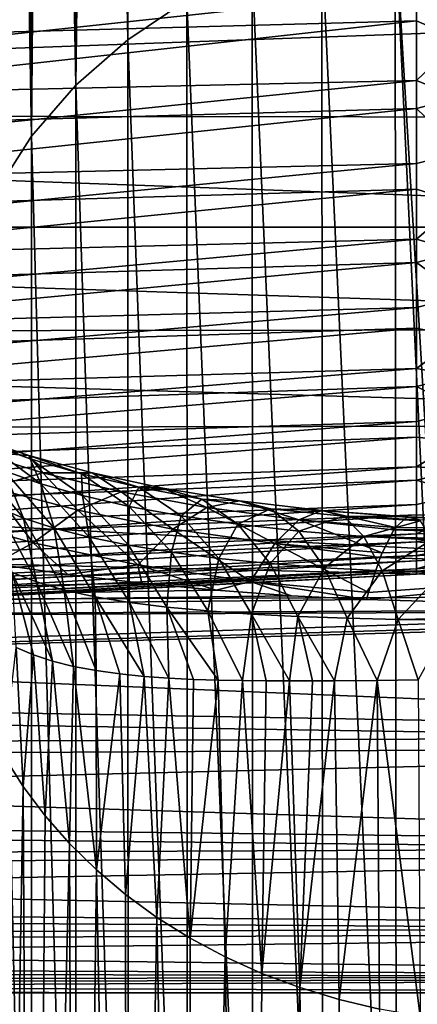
# Model space of a CAD drawing. Header units: metres. Extents: x -22 to 73, y -229 to 22.
# Tile 269 of 447: x 62.89 to 64.87, y -21.06 to -16.17. Entities that reach past the tile are written whole.
import ezdxf

# ---------------------------------------------------------------- set-up
doc = ezdxf.new("R2010")
doc.units = ezdxf.units.M
doc.layers.add('solid_509500_SW0001', color=7, linetype='CONTINUOUS')

msp = doc.modelspace()

# ---------------------------------------------------------------- linework, layer by layer
at = {"layer": 'solid_509500_SW0001'}
for points in [[(63.430195, -16.27364, 104.320656), (63.419365, -8.160316, 92.797646), (63.27457, -8.28108, 92.711761)], [(63.430195, -16.27364, 104.320656), (63.723488, -16.078354, 104.457993), (63.419365, -8.160316, 92.797646)], [(63.171749, -16.499483, 104.161858), (63.27457, -8.28108, 92.711761), (63.141132, -8.410251, 92.619926)], [(63.171749, -16.499483, 104.161858), (63.430195, -16.27364, 104.320656), (63.27457, -8.28108, 92.711761)], [(63.171749, -16.499483, 104.161858), (63.141132, -8.410251, 92.619926), (63.019779, -8.54712, 92.522644)], [(62.952862, -16.751766, 103.984497), (63.019779, -8.54712, 92.522644), (62.911175, -8.690939, 92.420441)], [(62.952862, -16.751766, 103.984497), (63.171749, -16.499483, 104.161858), (63.019779, -8.54712, 92.522644)], [(62.952862, -16.751766, 103.984497), (62.911175, -8.690939, 92.420441), (62.81591, -8.840919, 92.313881)], [(62.777531, -17.025888, 103.791794), (62.952862, -16.751766, 103.984497), (62.81591, -8.840919, 92.313881)], [(65.48349, -15.55798, 78.647217), (65.48349, -16.451466, 77.206696), (64.861679, -15.710436, 78.550323)], [(64.756363, -15.708315, 104.718361), (65.137794, -22.062777, 113.876381), (65.130638, -15.602813, 104.661674)], [(64.861679, -15.710436, 78.550323), (59.599998, -16.324183, 78.107475), (59.599998, -15.852131, 78.832817)], [(64.861679, -15.710436, 78.550323), (64.861679, -16.179644, 77.815613), (59.599998, -16.324183, 78.107475)], [(64.761993, -23.803009, 116.271606), (64.756363, -15.708315, 104.718361), (64.392677, -15.79309, 104.658676)], [(64.756363, -15.708315, 104.718361), (65.13765, -23.733, 116.26387), (65.137794, -22.062777, 113.876381)], [(64.761993, -23.803009, 116.271606), (65.13765, -23.733, 116.26387), (64.756363, -15.708315, 104.718361)], [(65.48349, -16.451466, 77.206696), (64.861679, -16.179644, 77.815613), (64.861679, -15.710436, 78.550323)], [(64.397186, -23.88755, 116.212517), (64.392677, -15.79309, 104.658676), (64.04628, -15.917192, 104.57135)], [(64.397186, -23.88755, 116.212517), (64.761993, -23.803009, 116.271606), (64.392677, -15.79309, 104.658676)], [(65.48349, -15.880635, 57.840309), (64.861679, -16.030014, 57.941879), (64.861679, -16.476215, 58.690784)], [(65.48349, -16.729025, 59.307838), (65.48349, -15.880635, 57.840309), (64.861679, -16.476215, 58.690784)], [(64.049652, -24.0117, 116.125732), (64.04628, -15.917192, 104.57135), (63.723488, -16.078354, 104.457993)], [(64.049652, -24.0117, 116.125732), (64.397186, -23.88755, 116.212517), (64.04628, -15.917192, 104.57135)], [(53.799999, -16.64447, 55.195251), (53.799999, -16.053226, 54.461391), (69.2136, -16.086624, 54.501091)], [(64.861679, -16.030014, 57.941879), (59.599998, -16.142962, 57.605541), (59.599998, -16.594965, 58.343544)], [(64.861679, -16.476215, 58.690784), (64.861679, -16.030014, 57.941879), (59.599998, -16.594965, 58.343544)], [(53.799999, -16.64447, 55.195251), (69.2136, -16.086624, 54.501091), (69.214699, -16.660301, 55.215855)], [(63.725773, -24.173182, 116.012833), (63.723488, -16.078354, 104.457993), (63.430195, -16.27364, 104.320656)], [(63.725773, -24.173182, 116.012833), (64.049652, -24.0117, 116.125732), (63.723488, -16.078354, 104.457993)], [(64.861679, -16.179644, 77.815613), (59.599998, -16.762943, 77.361824), (59.599998, -16.324183, 78.107475)], [(64.861679, -16.179644, 77.815613), (64.861679, -16.614517, 77.060074), (59.599998, -16.762943, 77.361824)], [(65.48349, -16.451466, 77.206696), (64.861679, -16.614517, 77.060074), (64.861679, -16.179644, 77.815613)], [(63.431477, -24.369036, 115.875893), (63.430195, -16.27364, 104.320656), (63.171749, -16.499483, 104.161858)], [(63.431477, -24.369036, 115.875893), (63.725773, -24.173182, 116.012833), (63.430195, -16.27364, 104.320656)], [(64.861679, -16.476215, 58.690784), (59.599998, -16.594965, 58.343544), (59.599998, -17.013132, 59.100937)], [(64.861679, -16.887453, 59.459446), (64.861679, -16.476215, 58.690784), (59.599998, -17.013132, 59.100937)], [(65.48349, -16.451466, 77.206696), (65.48349, -17.211945, 75.691742), (64.861679, -16.614517, 77.060074)], [(65.48349, -16.729025, 59.307838), (64.861679, -16.476215, 58.690784), (64.861679, -16.887453, 59.459446)], [(63.172161, -24.595673, 115.71743), (63.171749, -16.499483, 104.161858), (62.952862, -16.751766, 103.984497)], [(63.172161, -24.595673, 115.71743), (63.431477, -24.369036, 115.875893), (63.171749, -16.499483, 104.161858)], [(64.861679, -16.614517, 77.060074), (59.599998, -17.167408, 76.597679), (59.599998, -16.762943, 77.361824)], [(64.861679, -16.614517, 77.060074), (64.861679, -17.014135, 76.285309), (59.599998, -17.167408, 76.597679)], [(65.48349, -17.211945, 75.691742), (64.861679, -17.014135, 76.285309), (64.861679, -16.614517, 77.060074)], [(53.799999, -16.64447, 55.195251), (69.215134, -17.202192, 55.954895), (53.799999, -17.202192, 55.954895)], [(53.799999, -16.64447, 55.195251), (69.214699, -16.660301, 55.215855), (69.215134, -17.202192, 55.954895)], [(65.48349, -16.729025, 59.307838), (64.861679, -16.887453, 59.459446), (64.861679, -17.262856, 60.246227)], [(65.48349, -17.442165, 60.845646), (65.48349, -16.729025, 59.307838), (64.861679, -17.262856, 60.246227)], [(62.952576, -24.848936, 115.540329), (62.952862, -16.751766, 103.984497), (62.777531, -17.025888, 103.791794)], [(62.952576, -24.848936, 115.540329), (63.172161, -24.595673, 115.71743), (62.952862, -16.751766, 103.984497)], [(64.861679, -16.887453, 59.459446), (59.599998, -17.013132, 59.100937), (59.599998, -17.396509, 59.875874)], [(64.861679, -17.262856, 60.246227), (64.861679, -16.887453, 59.459446), (59.599998, -17.396509, 59.875874)], [(64.861679, -17.014135, 76.285309), (59.599998, -17.53731, 75.815544), (59.599998, -17.167408, 76.597679)], [(64.861679, -17.014135, 76.285309), (64.861679, -17.377647, 75.492966), (59.599998, -17.53731, 75.815544)], [(62.776752, -25.124186, 115.347862), (62.952576, -24.848936, 115.540329), (62.777531, -17.025888, 103.791794)], [(65.48349, -17.211945, 75.691742), (64.861679, -17.377647, 75.492966), (64.861679, -17.014135, 76.285309)], [(69.214699, -17.708363, 56.712227), (53.799999, -17.202192, 55.954895), (69.215134, -17.202192, 55.954895)], [(53.799999, -17.725273, 56.738796), (53.799999, -17.202192, 55.954895), (69.214699, -17.708363, 56.712227)], [(65.48349, -17.211945, 75.691742), (65.48349, -17.833271, 74.114601), (64.861679, -17.377647, 75.492966)], [(64.861679, -17.262856, 60.246227), (59.599998, -17.396509, 59.875874), (59.599998, -17.744844, 60.667847)], [(64.861679, -17.601625, 61.049465), (64.861679, -17.262856, 60.246227), (59.599998, -17.744844, 60.667847)], [(65.48349, -17.442165, 60.845646), (64.861679, -17.262856, 60.246227), (64.861679, -17.601625, 61.049465)], [(64.861679, -17.377647, 75.492966), (59.599998, -17.871687, 75.017319), (59.599998, -17.53731, 75.815544)], [(64.861679, -17.377647, 75.492966), (64.861679, -17.704285, 74.684715), (59.599998, -17.871687, 75.017319)], [(65.48349, -17.833271, 74.114601), (64.861679, -17.704285, 74.684715), (64.861679, -17.377647, 75.492966)], [(65.48349, -17.442165, 60.845646), (64.861679, -17.601625, 61.049465), (64.861679, -17.903044, 61.867451)], [(65.48349, -18.014292, 62.441292), (65.48349, -17.442165, 60.845646), (64.861679, -17.903044, 61.867451)], [(64.861679, -17.601625, 61.049465), (59.599998, -17.744844, 60.667847), (59.599998, -18.057228, 61.474934)], [(64.861679, -17.903044, 61.867451), (64.861679, -17.601625, 61.049465), (59.599998, -18.057228, 61.474934)], [(53.799999, -17.725273, 56.738796), (69.214699, -17.708363, 56.712227), (69.213615, -18.181244, 57.490841)], [(64.861679, -17.704285, 74.684715), (59.599998, -18.16954, 74.205467), (59.599998, -17.871687, 75.017319)], [(64.861679, -17.704285, 74.684715), (64.861679, -17.993353, 73.862282), (59.599998, -18.16954, 74.205467)], [(65.48349, -17.833271, 74.114601), (64.861679, -17.993353, 73.862282), (64.861679, -17.704285, 74.684715)], [(53.799999, -18.212656, 57.545376), (53.799999, -17.725273, 56.738796), (69.213615, -18.181244, 57.490841)], [(65.48349, -17.833271, 74.114601), (65.48349, -18.310421, 72.488029), (64.861679, -17.993353, 73.862282)], [(64.861679, -17.903044, 61.867451), (59.599998, -18.057228, 61.474934), (59.599998, -18.332729, 62.294647)], [(64.861679, -18.166471, 62.698452), (64.861679, -17.903044, 61.867451), (59.599998, -18.332729, 62.294647)], [(65.48349, -18.014292, 62.441292), (64.861679, -17.903044, 61.867451), (64.861679, -18.166471, 62.698452)], [(64.861679, -17.993353, 73.862282), (59.599998, -18.430536, 73.38102), (59.599998, -18.16954, 74.205467)], [(64.861679, -17.993353, 73.862282), (64.861679, -18.24424, 73.027412), (59.599998, -18.430536, 73.38102)], [(65.48349, -18.310421, 72.488029), (64.861679, -18.24424, 73.027412), (64.861679, -17.993353, 73.862282)], [(65.48349, -18.014292, 62.441292), (64.861679, -18.166471, 62.698452), (64.861679, -18.391352, 63.540703)], [(65.48349, -18.440777, 64.081879), (65.48349, -18.014292, 62.441292), (64.861679, -18.391352, 63.540703)], [(53.799999, -18.212656, 57.545376), (69.213615, -18.181244, 57.490841), (69.210701, -19.023542, 59.105911)], [(64.861679, -18.166471, 62.698452), (59.599998, -18.332729, 62.294647), (59.599998, -18.571039, 63.125935)], [(64.861679, -18.391352, 63.540703), (64.861679, -18.166471, 62.698452), (59.599998, -18.571039, 63.125935)], [(53.799999, -18.663363, 58.373013), (53.799999, -18.212656, 57.545376), (69.210701, -19.023542, 59.105911)], [(64.861679, -18.24424, 73.027412), (59.599998, -18.654299, 72.545013), (59.599998, -18.430536, 73.38102)], [(64.861679, -18.24424, 73.027412), (64.861679, -18.456409, 72.18187), (59.599998, -18.654299, 72.545013)], [(62.938751, -18.333878, 79.517944), (62.659046, -18.238327, 79.807526), (62.658134, -18.313082, 79.016136)], [(62.946236, -18.351765, 80.292953), (62.659046, -18.238327, 79.807526), (62.938751, -18.333878, 79.517944)], [(62.946236, -18.351765, 80.292953), (62.723057, -18.271879, 80.582054), (62.659046, -18.238327, 79.807526)], [(65.48349, -18.310421, 72.488029), (64.861679, -18.456409, 72.18187), (64.861679, -18.24424, 73.027412)], [(62.999237, -18.474361, 81.04435), (62.723057, -18.271879, 80.582054), (62.946236, -18.351765, 80.292953)], [(62.999237, -18.474361, 81.04435), (62.818192, -18.410831, 81.329079), (62.723057, -18.271879, 80.582054)], [(63.008099, -18.420677, 78.733223), (62.658134, -18.313082, 79.016136), (62.750328, -18.492577, 78.223946)], [(62.938751, -18.333878, 79.517944), (62.658134, -18.313082, 79.016136), (63.008099, -18.420677, 78.733223)], [(62.91267, -18.645807, 82.043442), (62.66193, -18.34281, 81.623558), (62.818192, -18.410831, 81.329079)], [(62.91267, -18.645807, 82.043442), (62.780022, -18.591188, 82.330589), (62.66193, -18.34281, 81.623558)], [(63.254032, -18.420559, 79.253311), (62.938751, -18.333878, 79.517944), (63.008099, -18.420677, 78.733223)], [(63.199951, -18.425573, 80.02227), (62.938751, -18.333878, 79.517944), (63.254032, -18.420559, 79.253311)], [(63.199951, -18.425573, 80.02227), (62.946236, -18.351765, 80.292953), (62.938751, -18.333878, 79.517944)], [(65.48349, -18.310421, 72.488029), (65.48349, -18.639536, 70.825172), (64.861679, -18.456409, 72.18187)], [(64.861679, -18.391352, 63.540703), (59.599998, -18.571039, 63.125935), (59.599998, -18.771814, 63.967754)], [(64.861679, -18.577202, 64.39241), (64.861679, -18.391352, 63.540703), (59.599998, -18.771814, 63.967754)], [(63.205612, -18.53311, 80.773392), (62.946236, -18.351765, 80.292953), (63.199951, -18.425573, 80.02227)], [(63.205612, -18.53311, 80.773392), (62.999237, -18.474361, 81.04435), (62.946236, -18.351765, 80.292953)], [(65.48349, -18.440777, 64.081879), (64.861679, -18.391352, 63.540703), (64.861679, -18.577202, 64.39241)], [(63.008099, -18.420677, 78.733223), (62.750328, -18.492577, 78.223946), (63.18177, -18.605547, 77.957985)], [(63.065552, -18.695183, 81.763763), (62.818192, -18.410831, 81.329079), (62.999237, -18.474361, 81.04435)], [(63.065552, -18.695183, 81.763763), (62.91267, -18.645807, 82.043442), (62.818192, -18.410831, 81.329079)], [(63.254032, -18.420559, 79.253311), (63.008099, -18.420677, 78.733223), (63.397251, -18.514889, 78.48365)], [(63.397251, -18.514889, 78.48365), (63.008099, -18.420677, 78.733223), (63.18177, -18.605547, 77.957985)], [(63.484104, -18.492224, 79.775719), (63.199951, -18.425573, 80.02227), (63.254032, -18.420559, 79.253311)], [(63.437473, -18.586668, 80.520889), (63.199951, -18.425573, 80.02227), (63.484104, -18.492224, 79.775719)], [(63.437473, -18.586668, 80.520889), (63.205612, -18.53311, 80.773392), (63.199951, -18.425573, 80.02227)], [(63.603626, -18.496378, 79.020355), (63.254032, -18.420559, 79.253311), (63.397251, -18.514889, 78.48365)], [(63.484104, -18.492224, 79.775719), (63.254032, -18.420559, 79.253311), (63.603626, -18.496378, 79.020355)], [(65.48349, -18.440777, 64.081879), (64.861679, -18.577202, 64.39241), (64.861679, -18.723633, 65.251785)], [(65.48349, -18.718174, 65.754143), (65.48349, -18.440777, 64.081879), (64.861679, -18.723633, 65.251785)], [(64.861679, -18.456409, 72.18187), (59.599998, -18.840115, 71.700012), (59.599998, -18.654299, 72.545013)], [(64.861679, -18.456409, 72.18187), (64.861679, -18.629416, 71.327461), (59.599998, -18.840115, 71.700012)], [(62.750328, -18.492577, 78.223946), (62.484928, -18.635084, 77.733803), (62.960701, -18.766872, 77.451935)], [(63.18177, -18.605547, 77.957985), (62.750328, -18.492577, 78.223946), (62.960701, -18.766872, 77.451935)], [(63.238926, -18.739653, 81.495071), (62.999237, -18.474361, 81.04435), (63.205612, -18.53311, 80.773392)], [(63.238926, -18.739653, 81.495071), (63.065552, -18.695183, 81.763763), (62.999237, -18.474361, 81.04435)], [(63.603626, -18.496378, 79.020355), (63.397251, -18.514889, 78.48365), (63.822353, -18.593143, 78.275383)], [(63.694557, -18.634502, 80.291901), (63.437473, -18.586668, 80.520889), (63.484104, -18.492224, 79.775719)], [(63.79752, -18.550316, 79.559319), (63.484104, -18.492224, 79.775719), (63.603626, -18.496378, 79.020355)], [(63.694557, -18.634502, 80.291901), (63.484104, -18.492224, 79.775719), (63.79752, -18.550316, 79.559319)], [(63.984661, -18.559313, 78.826279), (63.603626, -18.496378, 79.020355), (63.822353, -18.593143, 78.275383)], [(63.79752, -18.550316, 79.559319), (63.603626, -18.496378, 79.020355), (63.984661, -18.559313, 78.826279)], [(65.48349, -18.639536, 70.825172), (64.861679, -18.629416, 71.327461), (64.861679, -18.456409, 72.18187)], [(63.397251, -18.514889, 78.48365), (63.18177, -18.605547, 77.957985), (63.653412, -18.699348, 77.735794)], [(63.432938, -18.7794, 81.24099), (63.205612, -18.53311, 80.773392), (63.437473, -18.586668, 80.520889)], [(63.432938, -18.7794, 81.24099), (63.238926, -18.739653, 81.495071), (63.205612, -18.53311, 80.773392)], [(63.822353, -18.593143, 78.275383), (63.397251, -18.514889, 78.48365), (63.653412, -18.699348, 77.735794)], [(64.861679, -18.577202, 64.39241), (59.599998, -18.771814, 63.967754), (59.599998, -18.93441, 64.817535)], [(64.861679, -18.723633, 65.251785), (64.861679, -18.577202, 64.39241), (59.599998, -18.93441, 64.817535)], [(62.97718, -18.961239, 82.724518), (62.780022, -18.591188, 82.330589), (62.91267, -18.645807, 82.043442)], [(62.97718, -18.961239, 82.724518), (62.857021, -18.91403, 83.007187), (62.780022, -18.591188, 82.330589)], [(63.647427, -18.814529, 81.005646), (63.432938, -18.7794, 81.24099), (63.437473, -18.586668, 80.520889)], [(63.647427, -18.814529, 81.005646), (63.437473, -18.586668, 80.520889), (63.694557, -18.634502, 80.291901)], [(63.822353, -18.593143, 78.275383), (63.653412, -18.699348, 77.735794), (64.159615, -18.770962, 77.565559)], [(63.975765, -18.675821, 80.091728), (63.694557, -18.634502, 80.291901), (63.79752, -18.550316, 79.559319)], [(64.137688, -18.598408, 79.379486), (63.79752, -18.550316, 79.559319), (63.984661, -18.559313, 78.826279)], [(63.975765, -18.675821, 80.091728), (63.79752, -18.550316, 79.559319), (64.137688, -18.598408, 79.379486)], [(63.984661, -18.559313, 78.826279), (63.822353, -18.593143, 78.275383), (64.278343, -18.652914, 78.115959)], [(64.278343, -18.652914, 78.115959), (63.822353, -18.593143, 78.275383), (64.159615, -18.770962, 77.565559)], [(64.392685, -18.607367, 78.677933), (63.984661, -18.559313, 78.826279), (64.278343, -18.652914, 78.115959)], [(64.137688, -18.598408, 79.379486), (63.984661, -18.559313, 78.826279), (64.392685, -18.607367, 78.677933)], [(64.861679, -18.629416, 71.327461), (59.599998, -18.987583, 70.848099), (59.599998, -18.840115, 71.700012)], [(64.861679, -18.629416, 71.327461), (64.861679, -18.76289, 70.465981), (59.599998, -18.987583, 70.848099)], [(62.960701, -18.766872, 77.451935), (62.484928, -18.635084, 77.733803), (62.77002, -18.871899, 77.211487)], [(63.18177, -18.605547, 77.957985), (62.960701, -18.766872, 77.451935), (63.480598, -18.87619, 77.216331)], [(63.653412, -18.699348, 77.735794), (63.18177, -18.605547, 77.957985), (63.480598, -18.87619, 77.216331)], [(63.88195, -18.845066, 80.793427), (63.647427, -18.814529, 81.005646), (63.694557, -18.634502, 80.291901)], [(63.88195, -18.845066, 80.793427), (63.694557, -18.634502, 80.291901), (63.975765, -18.675821, 80.091728)], [(64.278923, -18.709789, 79.925949), (63.975765, -18.675821, 80.091728), (64.137688, -18.598408, 79.379486)], [(64.500771, -18.635063, 79.242302), (64.137688, -18.598408, 79.379486), (64.392685, -18.607367, 78.677933)], [(64.278923, -18.709789, 79.925949), (64.137688, -18.598408, 79.379486), (64.500771, -18.635063, 79.242302)], [(64.392685, -18.607367, 78.677933), (64.278343, -18.652914, 78.115959), (64.756859, -18.6917, 78.011681)], [(64.600815, -18.735552, 79.799843), (64.278923, -18.709789, 79.925949), (64.500771, -18.635063, 79.242302)], [(64.814247, -18.640505, 78.524666), (64.392685, -18.607367, 78.677933), (64.756859, -18.6917, 78.011681)], [(64.814247, -18.640505, 78.524666), (64.820366, -18.638523, 78.580994), (64.392685, -18.607367, 78.677933)], [(64.500771, -18.635063, 79.242302), (64.392685, -18.607367, 78.677933), (64.820366, -18.638523, 78.580994)], [(64.875771, -18.654402, 79.106598), (64.500771, -18.635063, 79.242302), (64.820366, -18.638523, 78.580994)], [(64.875771, -18.654402, 79.106598), (64.880493, -18.658777, 79.152794), (64.500771, -18.635063, 79.242302)], [(64.600815, -18.735552, 79.799843), (64.500771, -18.635063, 79.242302), (64.880493, -18.658777, 79.152794)], [(66.367172, -18.694403, 78.413544), (64.814247, -18.640505, 78.524666), (64.756859, -18.6917, 78.011681)], [(66.392632, -18.707373, 78.992195), (64.820366, -18.638523, 78.580994), (64.814247, -18.640505, 78.524666)], [(66.367172, -18.694403, 78.413544), (66.392632, -18.707373, 78.992195), (64.814247, -18.640505, 78.524666)], [(66.392632, -18.707373, 78.992195), (64.875771, -18.654402, 79.106598), (64.820366, -18.638523, 78.580994)], [(65.48349, -18.639536, 70.825172), (64.861679, -18.76289, 70.465981), (64.861679, -18.629416, 71.327461)], [(65.48349, -18.639536, 70.825172), (65.48349, -18.817957, 69.139473), (64.861679, -18.76289, 70.465981)], [(53.799999, -19.076483, 59.220036), (53.799999, -18.663363, 58.373013), (69.210701, -19.023542, 59.105911)], [(63.114281, -19.001423, 82.44825), (62.91267, -18.645807, 82.043442), (63.065552, -18.695183, 81.763763)], [(63.114281, -19.001423, 82.44825), (62.97718, -18.961239, 82.724518), (62.91267, -18.645807, 82.043442)], [(64.135445, -18.870844, 80.608887), (63.88195, -18.845066, 80.793427), (63.975765, -18.675821, 80.091728)], [(64.135445, -18.870844, 80.608887), (63.975765, -18.675821, 80.091728), (64.278923, -18.709789, 79.925949)], [(64.278343, -18.652914, 78.115959), (64.159615, -18.770962, 77.565559), (64.69101, -18.817438, 77.454155)], [(64.749321, -18.702587, 77.946259), (64.278343, -18.652914, 78.115959), (64.69101, -18.817438, 77.454155)], [(64.749321, -18.702587, 77.946259), (64.756859, -18.6917, 78.011681), (64.278343, -18.652914, 78.115959)], [(64.932861, -18.744045, 79.682205), (64.600815, -18.735552, 79.799843), (64.880493, -18.658777, 79.152794)], [(66.367172, -18.694403, 78.413544), (64.756859, -18.6917, 78.011681), (64.749321, -18.702587, 77.946259)], [(64.861679, -18.723633, 65.251785), (59.599998, -18.93441, 64.817535), (59.599998, -19.058485, 65.673164)], [(64.861679, -18.830332, 66.116982), (64.861679, -18.723633, 65.251785), (59.599998, -19.058485, 65.673164)], [(63.268044, -19.03524, 82.18132), (63.065552, -18.695183, 81.763763), (63.238926, -18.739653, 81.495071)], [(63.268044, -19.03524, 82.18132), (63.114281, -19.001423, 82.44825), (63.065552, -18.695183, 81.763763)], [(63.438217, -19.063416, 81.926865), (63.238926, -18.739653, 81.495071), (63.432938, -18.7794, 81.24099)], [(63.438217, -19.063416, 81.926865), (63.268044, -19.03524, 82.18132), (63.238926, -18.739653, 81.495071)], [(63.653412, -18.699348, 77.735794), (63.480598, -18.87619, 77.216331), (64.038422, -18.959578, 77.035744)], [(64.159615, -18.770962, 77.565559), (63.653412, -18.699348, 77.735794), (64.038422, -18.959578, 77.035744)], [(64.406067, -18.891638, 80.456741), (64.135445, -18.870844, 80.608887), (64.278923, -18.709789, 79.925949)], [(64.406067, -18.891638, 80.456741), (64.278923, -18.709789, 79.925949), (64.600815, -18.735552, 79.799843)], [(64.691208, -18.907188, 80.341446), (64.406067, -18.891638, 80.456741), (64.600815, -18.735552, 79.799843)], [(64.932861, -18.744045, 79.682205), (64.936264, -18.752132, 79.717735), (64.600815, -18.735552, 79.799843)], [(64.691208, -18.907188, 80.341446), (64.600815, -18.735552, 79.799843), (64.936264, -18.752132, 79.717735)], [(66.340347, -18.755939, 77.838097), (64.749321, -18.702587, 77.946259), (64.69101, -18.817438, 77.454155)], [(66.340347, -18.755939, 77.838097), (66.367172, -18.694403, 78.413544), (64.749321, -18.702587, 77.946259)], [(65.48349, -18.718174, 65.754143), (64.861679, -18.723633, 65.251785), (64.861679, -18.830332, 66.116982)], [(65.48349, -18.718174, 65.754143), (64.861679, -18.830332, 66.116982), (64.861679, -18.897072, 66.986176)], [(65.48349, -18.84424, 67.444565), (65.48349, -18.718174, 65.754143), (64.861679, -18.897072, 66.986176)], [(64.861679, -18.76289, 70.465981), (59.599998, -19.096611, 69.98983), (59.599998, -18.987583, 70.848099)], [(64.861679, -18.76289, 70.465981), (64.861679, -18.856548, 69.599274), (59.599998, -19.096611, 69.98983)], [(62.960701, -18.766872, 77.451935), (62.77002, -18.871899, 77.211487), (63.132217, -18.923956, 77.104057)], [(63.480598, -18.87619, 77.216331), (62.960701, -18.766872, 77.451935), (63.132217, -18.923956, 77.104057)], [(63.624496, -19.086607, 81.68811), (63.432938, -18.7794, 81.24099), (63.647427, -18.814529, 81.005646)], [(63.624496, -19.086607, 81.68811), (63.438217, -19.063416, 81.926865), (63.432938, -18.7794, 81.24099)], [(64.159615, -18.770962, 77.565559), (64.038422, -18.959578, 77.035744), (64.623901, -19.013685, 76.917534)], [(64.682114, -18.839602, 77.381165), (64.159615, -18.770962, 77.565559), (64.623901, -19.013685, 76.917534)], [(64.682114, -18.839602, 77.381165), (64.69101, -18.817438, 77.454155), (64.159615, -18.770962, 77.565559)], [(66.340347, -18.755939, 77.838097), (64.69101, -18.817438, 77.454155), (64.682114, -18.839602, 77.381165)], [(66.312592, -18.890965, 77.275383), (66.340347, -18.755939, 77.838097), (64.682114, -18.839602, 77.381165)], [(64.984558, -18.907917, 80.241753), (64.691208, -18.907188, 80.341446), (64.936264, -18.752132, 79.717735)], [(65.48349, -18.817957, 69.139473), (64.861679, -18.856548, 69.599274), (64.861679, -18.76289, 70.465981)], [(64.861679, -18.830332, 66.116982), (59.599998, -19.058485, 65.673164), (59.599998, -19.143959, 66.534096)], [(64.861679, -18.897072, 66.986176), (64.861679, -18.830332, 66.116982), (59.599998, -19.143959, 66.534096)], [(63.826385, -19.105433, 81.468613), (63.624496, -19.086607, 81.68811), (63.647427, -18.814529, 81.005646)], [(63.826385, -19.105433, 81.468613), (63.647427, -18.814529, 81.005646), (63.88195, -18.845066, 80.793427)], [(66.312592, -18.890965, 77.275383), (64.682114, -18.839602, 77.381165), (64.623901, -19.013685, 76.917534)], [(65.48349, -18.817957, 69.139473), (64.861679, -18.910194, 68.729172), (64.861679, -18.856548, 69.599274)], [(65.48349, -18.817957, 69.139473), (65.48349, -18.84424, 67.444565), (64.861679, -18.910194, 68.729172)], [(53.799999, -19.163097, 76.589279), (63.132217, -18.923956, 77.104057), (62.77002, -18.871899, 77.211487)], [(64.861679, -18.856548, 69.599274), (59.599998, -19.16688, 69.127266), (59.599998, -19.096611, 69.98983)], [(64.861679, -18.856548, 69.599274), (64.861679, -18.910194, 68.729172), (59.599998, -19.16688, 69.127266)], [(63.480598, -18.87619, 77.216331), (63.132217, -18.923956, 77.104057), (63.49897, -18.967518, 77.012947)], [(63.480598, -18.87619, 77.216331), (63.49897, -18.967518, 77.012947), (63.869041, -19.002823, 76.938271)], [(64.038422, -18.959578, 77.035744), (63.480598, -18.87619, 77.216331), (63.869041, -19.002823, 76.938271)], [(64.043221, -19.120476, 81.272087), (63.826385, -19.105433, 81.468613), (63.88195, -18.845066, 80.793427)], [(64.043221, -19.120476, 81.272087), (63.88195, -18.845066, 80.793427), (64.135445, -18.870844, 80.608887)], [(64.273949, -19.132195, 81.102333), (64.043221, -19.120476, 81.272087), (64.135445, -18.870844, 80.608887)], [(64.273949, -19.132195, 81.102333), (64.135445, -18.870844, 80.608887), (64.406067, -18.891638, 80.456741)], [(65.48349, -18.84424, 67.444565), (64.861679, -18.897072, 66.986176), (64.861679, -18.92371, 67.857521)], [(65.48349, -18.84424, 67.444565), (64.861679, -18.92371, 67.857521), (64.861679, -18.910194, 68.729172)], [(53.799999, -19.163097, 76.589279), (63.49897, -18.967518, 77.012947), (63.132217, -18.923956, 77.104057)], [(64.861679, -18.897072, 66.986176), (59.599998, -19.143959, 66.534096), (59.599998, -19.190569, 67.398262)], [(64.861679, -18.92371, 67.857521), (64.861679, -18.897072, 66.986176), (59.599998, -19.190569, 67.398262)], [(64.861679, -18.910194, 68.729172), (59.599998, -19.198198, 68.263031), (59.599998, -19.16688, 69.127266)], [(64.861679, -18.910194, 68.729172), (64.861679, -18.92371, 67.857521), (59.599998, -19.198198, 68.263031)], [(64.861679, -18.92371, 67.857521), (59.599998, -19.190569, 67.398262), (59.599998, -19.198198, 68.263031)], [(62.857021, -18.91403, 83.007187), (63.057613, -19.354031, 83.215141), (62.962406, -19.322981, 83.425056)], [(62.97718, -18.961239, 82.724518), (63.057613, -19.354031, 83.215141), (62.857021, -18.91403, 83.007187)], [(62.857021, -18.91403, 83.007187), (62.962406, -19.322981, 83.425056), (62.877056, -19.28689, 83.635132)], [(64.517036, -19.140982, 80.963196), (64.273949, -19.132195, 81.102333), (64.406067, -18.891638, 80.456741)], [(64.517036, -19.140982, 80.963196), (64.406067, -18.891638, 80.456741), (64.691208, -18.907188, 80.341446)], [(64.770447, -19.147167, 80.858253), (64.517036, -19.140982, 80.963196), (64.691208, -18.907188, 80.341446)], [(66.312592, -18.890965, 77.275383), (64.613739, -19.049229, 76.838943), (66.287399, -19.097286, 76.734627)], [(66.312592, -18.890965, 77.275383), (64.623901, -19.013685, 76.917534), (64.613739, -19.049229, 76.838943)], [(64.984558, -18.907917, 80.241753), (64.986763, -18.917063, 80.266579), (64.691208, -18.907188, 80.341446)], [(64.770447, -19.147167, 80.858253), (64.691208, -18.907188, 80.341446), (64.986763, -18.917063, 80.266579)], [(65.029976, -19.143246, 80.775772), (64.770447, -19.147167, 80.858253), (64.986763, -18.917063, 80.266579)], [(53.799999, -19.163097, 76.589279), (63.869041, -19.002823, 76.938271), (63.49897, -18.967518, 77.012947)], [(62.97718, -18.961239, 82.724518), (63.161648, -19.379963, 83.008514), (63.057613, -19.354031, 83.215141)], [(63.114281, -19.001423, 82.44825), (63.161648, -19.379963, 83.008514), (62.97718, -18.961239, 82.724518)], [(64.038422, -18.959578, 77.035744), (63.869041, -19.002823, 76.938271), (64.241051, -19.030033, 76.880188)], [(64.038422, -18.959578, 77.035744), (64.241051, -19.030033, 76.880188), (64.613739, -19.049229, 76.838943)], [(64.623901, -19.013685, 76.917534), (64.038422, -18.959578, 77.035744), (64.613739, -19.049229, 76.838943)], [(53.799999, -19.163097, 76.589279), (64.241051, -19.030033, 76.880188), (63.869041, -19.002823, 76.938271)], [(53.799999, -19.076483, 59.220036), (69.210701, -19.023542, 59.105911), (69.207756, -19.722727, 60.787922)], [(53.799999, -19.163097, 76.589279), (64.613739, -19.049229, 76.838943), (64.241051, -19.030033, 76.880188)], [(63.114281, -19.001423, 82.44825), (63.273022, -19.40089, 82.808449), (63.161648, -19.379963, 83.008514)], [(63.268044, -19.03524, 82.18132), (63.273022, -19.40089, 82.808449), (63.114281, -19.001423, 82.44825)], [(53.799999, -19.163097, 76.589279), (66.287399, -19.097286, 76.734627), (64.613739, -19.049229, 76.838943)], [(53.799999, -19.451185, 60.08474), (53.799999, -19.076483, 59.220036), (69.207756, -19.722727, 60.787922)], [(63.268044, -19.03524, 82.18132), (63.510887, -19.429623, 82.439392), (63.390011, -19.417246, 82.61795)], [(63.438217, -19.063416, 81.926865), (63.510887, -19.429623, 82.439392), (63.268044, -19.03524, 82.18132)], [(63.268044, -19.03524, 82.18132), (63.390011, -19.417246, 82.61795), (63.273022, -19.40089, 82.808449)], [(63.438217, -19.063416, 81.926865), (63.633625, -19.438541, 82.274727), (63.510887, -19.429623, 82.439392)], [(63.624496, -19.086607, 81.68811), (63.633625, -19.438541, 82.274727), (63.438217, -19.063416, 81.926865)], [(53.799999, -19.52916, 75.720879), (69.193993, -19.085819, 76.759651), (67.962212, -19.105339, 76.716995)], [(53.799999, -19.52916, 75.720879), (69.194641, -19.772955, 75.073212), (69.193993, -19.085819, 76.759651)], [(53.799999, -19.163097, 76.589279), (66.909653, -19.104925, 76.717903), (66.287399, -19.097286, 76.734627)], [(53.799999, -19.52916, 75.720879), (67.962212, -19.105339, 76.716995), (66.909653, -19.104925, 76.717903)], [(53.799999, -19.163097, 76.589279), (53.799999, -19.52916, 75.720879), (66.909653, -19.104925, 76.717903)], [(63.624496, -19.086607, 81.68811), (63.878414, -19.448532, 81.99025), (63.756538, -19.444626, 82.124962)], [(63.826385, -19.105433, 81.468613), (63.878414, -19.448532, 81.99025), (63.624496, -19.086607, 81.68811)], [(63.624496, -19.086607, 81.68811), (63.756538, -19.444626, 82.124962), (63.633625, -19.438541, 82.274727)], [(63.826385, -19.105433, 81.468613), (63.998714, -19.450834, 81.869911), (63.878414, -19.448532, 81.99025)], [(64.043221, -19.120476, 81.272087), (63.998714, -19.450834, 81.869911), (63.826385, -19.105433, 81.468613)], [(64.043221, -19.120476, 81.272087), (64.116905, -19.451965, 81.763245), (63.998714, -19.450834, 81.869911)], [(64.043221, -19.120476, 81.272087), (64.232483, -19.452208, 81.669403), (64.116905, -19.451965, 81.763245)], [(64.273949, -19.132195, 81.102333), (64.232483, -19.452208, 81.669403), (64.043221, -19.120476, 81.272087)], [(64.273949, -19.132195, 81.102333), (64.345222, -19.451859, 81.587532), (64.232483, -19.452208, 81.669403)], [(64.273949, -19.132195, 81.102333), (64.455063, -19.451181, 81.516731), (64.345222, -19.451859, 81.587532)], [(64.517036, -19.140982, 80.963196), (64.455063, -19.451181, 81.516731), (64.273949, -19.132195, 81.102333)], [(64.517036, -19.140982, 80.963196), (64.666611, -19.449465, 81.404594), (64.455063, -19.451181, 81.516731)], [(64.770447, -19.147167, 80.858253), (64.666611, -19.449465, 81.404594), (64.517036, -19.140982, 80.963196)], [(64.770447, -19.147167, 80.858253), (64.869591, -19.447515, 81.325623), (64.666611, -19.449465, 81.404594)], [(65.029976, -19.143246, 80.775772), (65.031158, -19.150871, 80.790359), (64.770447, -19.147167, 80.858253)], [(65.031158, -19.150871, 80.790359), (64.869591, -19.447515, 81.325623), (64.770447, -19.147167, 80.858253)], [(62.877056, -19.28689, 83.635132), (62.911175, -19.975235, 84.519096), (62.81591, -19.823803, 84.623581)], [(62.877056, -19.28689, 83.635132), (62.962406, -19.322981, 83.425056), (62.911175, -19.975235, 84.519096)], [(62.962406, -19.322981, 83.425056), (63.019779, -20.120462, 84.418907), (62.911175, -19.975235, 84.519096)], [(62.962406, -19.322981, 83.425056), (63.057613, -19.354031, 83.215141), (63.019779, -20.120462, 84.418907)], [(63.057613, -19.354031, 83.215141), (63.141132, -20.258692, 84.323563), (63.019779, -20.120462, 84.418907)], [(63.057613, -19.354031, 83.215141), (63.161648, -19.379963, 83.008514), (63.141132, -20.258692, 84.323563)], [(63.161648, -19.379963, 83.008514), (63.27457, -20.389166, 84.233589), (63.141132, -20.258692, 84.323563)], [(63.161648, -19.379963, 83.008514), (63.273022, -19.40089, 82.808449), (63.27457, -20.389166, 84.233589)], [(63.273022, -19.40089, 82.808449), (63.390011, -19.417246, 82.61795), (63.27457, -20.389166, 84.233589)], [(63.390011, -19.417246, 82.61795), (63.419365, -20.511171, 84.149483), (63.27457, -20.389166, 84.233589)], [(63.390011, -19.417246, 82.61795), (63.510887, -19.429623, 82.439392), (63.419365, -20.511171, 84.149483)], [(53.799999, -19.786716, 60.965382), (53.799999, -19.451185, 60.08474), (69.207756, -19.722727, 60.787922)], [(63.510887, -19.429623, 82.439392), (63.574718, -20.624039, 84.071693), (63.419365, -20.511171, 84.149483)], [(63.510887, -19.429623, 82.439392), (63.633625, -19.438541, 82.274727), (63.574718, -20.624039, 84.071693)], [(63.633625, -19.438541, 82.274727), (63.73978, -20.727152, 84.000664), (63.574718, -20.624039, 84.071693)], [(63.633625, -19.438541, 82.274727), (63.756538, -19.444626, 82.124962), (63.73978, -20.727152, 84.000664)], [(63.756538, -19.444626, 82.124962), (63.878414, -19.448532, 81.99025), (63.73978, -20.727152, 84.000664)], [(63.878414, -19.448532, 81.99025), (63.913651, -20.819944, 83.93676), (63.73978, -20.727152, 84.000664)], [(63.878414, -19.448532, 81.99025), (63.998714, -19.450834, 81.869911), (63.913651, -20.819944, 83.93676)], [(63.998714, -19.450834, 81.869911), (64.095375, -20.901909, 83.880356), (63.913651, -20.819944, 83.93676)], [(63.998714, -19.450834, 81.869911), (64.116905, -19.451965, 81.763245), (64.095375, -20.901909, 83.880356)], [(64.116905, -19.451965, 81.763245), (64.232483, -19.452208, 81.669403), (64.095375, -20.901909, 83.880356)], [(64.232483, -19.452208, 81.669403), (64.283966, -20.972595, 83.831741), (64.095375, -20.901909, 83.880356)], [(64.232483, -19.452208, 81.669403), (64.345222, -19.451859, 81.587532), (64.283966, -20.972595, 83.831741)], [(64.455063, -19.451181, 81.516731), (64.478378, -21.03162, 83.791191), (64.283966, -20.972595, 83.831741)], [(64.345222, -19.451859, 81.587532), (64.455063, -19.451181, 81.516731), (64.283966, -20.972595, 83.831741)], [(64.455063, -19.451181, 81.516731), (64.666611, -19.449465, 81.404594), (64.478378, -21.03162, 83.791191)], [(64.666611, -19.449465, 81.404594), (64.677551, -21.078657, 83.758926), (64.478378, -21.03162, 83.791191)], [(64.666611, -19.449465, 81.404594), (64.869591, -19.447515, 81.325623), (64.880402, -21.113449, 83.735123)], [(64.666611, -19.449465, 81.404594), (64.880402, -21.113449, 83.735123), (64.677551, -21.078657, 83.758926)], [(53.799999, -19.52916, 75.720879), (53.799999, -19.85589, 74.836929), (69.194641, -19.772955, 75.073212)], [(53.799999, -19.786716, 60.965382), (69.207756, -19.722727, 60.787922), (69.205086, -20.273539, 62.524269)], [(53.799999, -20.142633, 73.939217), (69.195457, -20.31144, 73.333427), (69.194641, -19.772955, 75.073212)], [(53.799999, -19.85589, 74.836929), (53.799999, -20.142633, 73.939217), (69.194641, -19.772955, 75.073212)], [(53.799999, -20.082399, 61.860195), (53.799999, -19.786716, 60.965382), (69.205086, -20.273539, 62.524269)], [(62.777531, -27.810089, 96.240616), (62.81591, -19.823803, 84.623581), (62.911175, -19.975235, 84.519096)], [(62.952862, -28.084923, 96.048935), (62.777531, -27.810089, 96.240616), (62.911175, -19.975235, 84.519096)], [(62.952862, -28.084923, 96.048935), (62.911175, -19.975235, 84.519096), (63.019779, -20.120462, 84.418907)], [(53.799999, -20.337639, 62.767368), (53.799999, -20.082399, 61.860195), (69.205086, -20.273539, 62.524269)], [(53.799999, -20.142633, 73.939217), (53.799999, -20.388813, 73.029541), (69.195457, -20.31144, 73.333427)], [(62.952862, -28.084923, 96.048935), (63.019779, -20.120462, 84.418907), (63.141132, -20.258692, 84.323563)], [(53.799999, -20.337639, 62.767368), (69.205086, -20.273539, 62.524269), (69.202759, -20.671804, 64.301819)], [(63.171749, -28.337879, 95.872528), (62.952862, -28.084923, 96.048935), (63.141132, -20.258692, 84.323563)], [(63.171749, -28.337879, 95.872528), (63.141132, -20.258692, 84.323563), (63.27457, -20.389166, 84.233589)], [(53.799999, -20.593933, 72.109734), (69.196449, -20.697168, 71.553474), (69.195457, -20.31144, 73.333427)], [(53.799999, -20.388813, 73.029541), (53.799999, -20.593933, 72.109734), (69.195457, -20.31144, 73.333427)], [(53.799999, -20.551922, 63.685085), (53.799999, -20.337639, 62.767368), (69.202759, -20.671804, 64.301819)], [(63.430195, -28.564342, 95.714615), (63.171749, -28.337879, 95.872528), (63.27457, -20.389166, 84.233589)], [(63.430195, -28.564342, 95.714615), (63.27457, -20.389166, 84.233589), (63.419365, -20.511171, 84.149483)], [(63.430195, -28.564342, 95.714615), (63.419365, -20.511171, 84.149483), (63.574718, -20.624039, 84.071693)], [(53.799999, -20.724815, 64.611488), (53.799999, -20.551922, 63.685085), (69.202759, -20.671804, 64.301819)], [(53.799999, -20.593933, 72.109734), (53.799999, -20.75758, 71.181656), (69.196449, -20.697168, 71.553474)], [(63.723488, -28.760183, 95.578079), (63.430195, -28.564342, 95.714615), (63.574718, -20.624039, 84.071693)], [(63.723488, -28.760183, 95.578079), (63.574718, -20.624039, 84.071693), (63.73978, -20.727152, 84.000664)], [(53.799999, -20.724815, 64.611488), (69.202759, -20.671804, 64.301819), (69.200768, -20.914524, 66.107193)], [(53.799999, -20.879421, 70.247162), (69.197647, -20.927229, 69.746727), (69.196449, -20.697168, 71.553474)], [(53.799999, -20.75758, 71.181656), (53.799999, -20.879421, 70.247162), (69.196449, -20.697168, 71.553474)], [(53.799999, -20.855972, 65.544716), (53.799999, -20.724815, 64.611488), (69.200768, -20.914524, 66.107193)], [(63.723488, -28.760183, 95.578079), (63.73978, -20.727152, 84.000664), (63.913651, -20.819944, 83.93676)], [(64.04628, -28.921829, 95.465408), (63.723488, -28.760183, 95.578079), (63.913651, -20.819944, 83.93676)], [(64.04628, -28.921829, 95.465408), (63.913651, -20.819944, 83.93676), (64.095375, -20.901909, 83.880356)], [(53.799999, -20.945127, 66.482887), (53.799999, -20.855972, 65.544716), (69.200768, -20.914524, 66.107193)], [(53.799999, -20.879421, 70.247162), (53.799999, -20.959217, 69.308151), (69.197647, -20.927229, 69.746727)], [(53.799999, -20.945127, 66.482887), (69.200768, -20.914524, 66.107193), (69.199074, -20.999872, 67.926743)], [(53.799999, -20.996801, 68.366501), (69.199074, -20.999872, 67.926743), (69.197647, -20.927229, 69.746727)], [(53.799999, -20.959217, 69.308151), (53.799999, -20.996801, 68.366501), (69.197647, -20.927229, 69.746727)], [(64.04628, -28.921829, 95.465408), (64.095375, -20.901909, 83.880356), (64.283966, -20.972595, 83.831741)], [(53.799999, -20.992102, 67.42411), (53.799999, -20.945127, 66.482887), (69.199074, -20.999872, 67.926743)], [(64.392677, -29.046329, 95.378654), (64.04628, -28.921829, 95.465408), (64.283966, -20.972595, 83.831741)], [(64.392677, -29.046329, 95.378654), (64.283966, -20.972595, 83.831741), (64.478378, -21.03162, 83.791191)], [(53.799999, -20.996801, 68.366501), (53.799999, -20.992102, 67.42411), (69.199074, -20.999872, 67.926743)], [(64.392677, -29.046329, 95.378654), (64.478378, -21.03162, 83.791191), (64.677551, -21.078657, 83.758926)]]:
    msp.add_3dface(points, dxfattribs=at)

doc.saveas('drawing.dxf')
